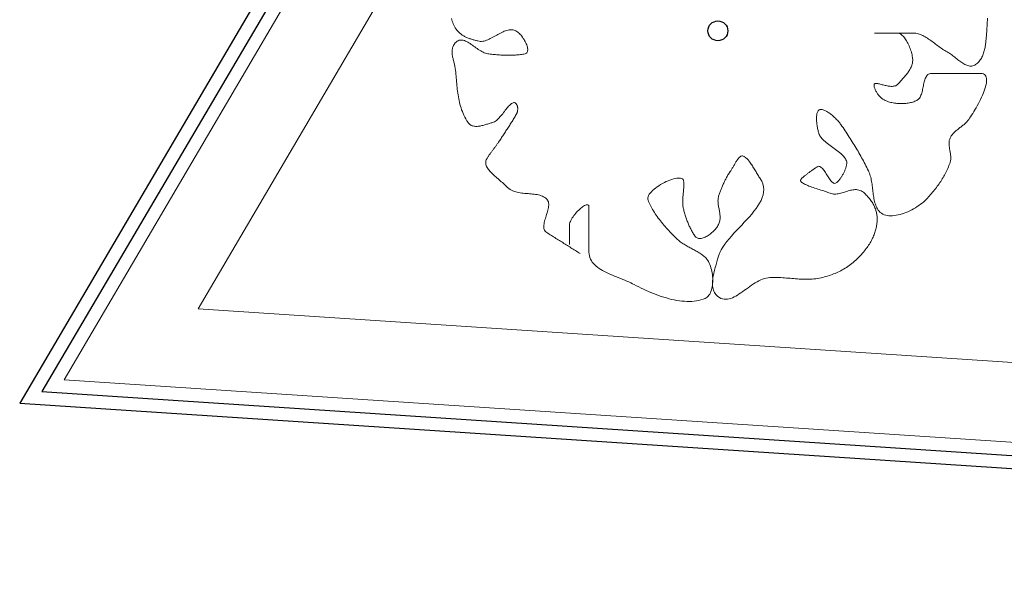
# Model space of a CAD drawing. Extents: x -1000932 to 2054797, y 285738 to 764020.
# Tile 798 of 1056: x 1183133 to 1190564, y 536632 to 540911. Entities that reach past the tile are written whole.
import ezdxf

# ---------------------------------------------------------------- set-up
doc = ezdxf.new("R2010")
doc.units = 0
doc.header["$MEASUREMENT"] = 0
doc.layers.add('31.', color=7, linetype='CONTINUOUS')
doc.layers.add('haag', color=7, linetype='CONTINUOUS', lineweight=0, true_color=0x00f000)
doc.layers.add('optie 5', color=7, linetype='CONTINUOUS', lineweight=30)

msp = doc.modelspace()

# ---------------------------------------------------------------- linework, layer by layer
at = {"layer": '31.', "color": 7, "linetype": 'Continuous', "lineweight": 13, "ltscale": 10}
for points in [[(1186723.787, 540646.967), (1186733.787, 540646.092), (1186743.85, 540645.279), (1186753.944, 540644.592), (1186764.037, 540643.936), (1186774.194, 540643.404), (1186784.319, 540642.967), (1186794.475, 540642.592), (1186804.569, 540642.342), (1186814.662, 540642.186), (1186824.725, 540642.154), (1186834.756, 540642.217), (1186844.694, 540642.436), (1186854.6, 540642.748), (1186864.412, 540643.186), (1186874.131, 540643.748), (1186883.756, 540644.467), (1186893.256, 540645.311), (1186902.631, 540646.279), (1186911.912, 540647.436), (1186921.006, 540648.717), (1186929.975, 540650.154), (1186938.787, 540651.748), (1186947.412, 540653.529), (1186952.85, 540655.279), (1186957.381, 540657.967), (1186961.006, 540661.467), (1186963.787, 540665.748), (1186965.756, 540670.748), (1186966.944, 540676.373), (1186967.381, 540682.592), (1186967.131, 540689.311), (1186966.194, 540696.498), (1186964.631, 540704.029), (1186962.475, 540711.904), (1186959.787, 540719.998), (1186956.569, 540728.279), (1186952.881, 540736.686), (1186948.756, 540745.154), (1186944.225, 540753.592), (1186939.319, 540761.936), (1186934.1, 540770.154), (1186928.569, 540778.123), (1186922.819, 540785.842), (1186916.85, 540793.217), (1186910.694, 540800.154), (1186904.381, 540806.623), (1186897.975, 540812.561), (1186891.537, 540817.873), (1186885.037, 540822.529), (1186878.569, 540826.404), (1186872.131, 540829.498), (1186865.787, 540831.717), (1186856.569, 540833.748), (1186847.319, 540834.748), (1186837.975, 540834.811), (1186828.6, 540833.967), (1186819.194, 540832.342), (1186809.725, 540829.998), (1186800.225, 540826.998), (1186790.725, 540823.404), (1186781.162, 540819.342), (1186771.6, 540814.842), (1186762.006, 540809.998), (1186752.381, 540804.904), (1186742.787, 540799.592), (1186733.162, 540794.154), (1186723.537, 540788.686), (1186713.912, 540783.248), (1186704.287, 540777.936), (1186694.694, 540772.779), (1186685.1, 540767.904), (1186675.537, 540763.373), (1186666.006, 540759.248), (1186656.475, 540755.592), (1186647.006, 540752.498), (1186637.537, 540750.061), (1186628.131, 540748.342), (1186618.787, 540747.404), (1186609.475, 540747.342), (1186600.194, 540748.217), (1186591.006, 540750.123), (1186585.037, 540751.686), (1186579.037, 540753.279), (1186573.037, 540754.842), (1186567.006, 540756.467), (1186560.975, 540758.123), (1186554.912, 540759.811), (1186548.881, 540761.561), (1186542.819, 540763.373), (1186536.819, 540765.279), (1186530.787, 540767.279), (1186524.819, 540769.404), (1186518.85, 540771.623), (1186512.944, 540773.967), (1186507.069, 540776.467), (1186501.225, 540779.123), (1186495.444, 540781.936), (1186489.725, 540784.936), (1186484.069, 540788.123), (1186478.475, 540791.498), (1186472.975, 540795.092), (1186467.537, 540798.904), (1186462.225, 540802.967), (1186456.975, 540807.279), (1186451.819, 540811.842), (1186446.787, 540816.654), (1186441.85, 540821.779), (1186437.037, 540827.186), (1186432.35, 540832.904), (1186427.787, 540838.936), (1186421.006, 540848.873), (1186414.975, 540858.873), (1186409.694, 540868.967), (1186405.131, 540879.092), (1186401.194, 540889.311), (1186397.944, 540899.561), (1186395.287, 540909.842), (1186393.194, 540920.186)], [(1190436.631, 540922.529), (1190436.381, 540906.904), (1190435.912, 540891.436), (1190435.225, 540876.217), (1190434.412, 540861.279), (1190433.475, 540846.779), (1190432.444, 540832.779), (1190431.35, 540819.342), (1190430.256, 540806.561), (1190429.194, 540794.529), (1190428.506, 540786.623), (1190427.787, 540778.561), (1190427.069, 540770.342), (1190426.287, 540762.029), (1190425.475, 540753.592), (1190424.569, 540745.061), (1190423.6, 540736.467), (1190422.506, 540727.842), (1190421.319, 540719.186), (1190419.975, 540710.529), (1190418.475, 540701.904), (1190416.819, 540693.279), (1190415.006, 540684.748), (1190412.944, 540676.279), (1190410.694, 540667.904), (1190408.225, 540659.623), (1190405.475, 540651.498), (1190402.506, 540643.529), (1190399.225, 540635.748), (1190395.662, 540628.154), (1190391.756, 540620.779), (1190387.569, 540613.623), (1190383.006, 540606.748), (1190378.1, 540600.123), (1190372.819, 540593.811), (1190367.131, 540587.811), (1190361.069, 540582.154), (1190354.537, 540576.842), (1190347.6, 540571.936), (1190340.444, 540567.748), (1190333.194, 540564.592), (1190325.944, 540562.373), (1190318.6, 540561.123), (1190311.256, 540560.686), (1190303.85, 540561.092), (1190296.412, 540562.248), (1190288.944, 540564.092), (1190281.475, 540566.561)], [(1186677.912, 540127.279), (1186671.287, 540125.186), (1186664.475, 540123.029), (1186657.537, 540120.873), (1186650.506, 540118.748), (1186643.412, 540116.654), (1186636.225, 540114.654), (1186629.006, 540112.779), (1186621.787, 540111.029), (1186614.537, 540109.467), (1186607.35, 540108.092), (1186600.194, 540106.998), (1186593.1, 540106.154), (1186586.1, 540105.592), (1186579.225, 540105.404), (1186572.475, 540105.561), (1186565.881, 540106.123), (1186559.444, 540107.123), (1186553.256, 540108.592), (1186547.256, 540110.561), (1186541.506, 540113.029), (1186536.037, 540116.092), (1186530.819, 540119.717), (1186525.944, 540123.998), (1186521.412, 540128.904), (1186517.194, 540134.529), (1186508.475, 540148.029), (1186500.381, 540161.623), (1186492.944, 540175.279), (1186486.1, 540188.967), (1186479.819, 540202.748), (1186474.069, 540216.561), (1186468.819, 540230.436), (1186464.069, 540244.373), (1186459.756, 540258.311), (1186455.85, 540272.342), (1186452.35, 540286.373), (1186449.194, 540300.467), (1186446.35, 540314.561), (1186443.819, 540328.717), (1186441.569, 540342.904), (1186439.537, 540357.092), (1186437.694, 540371.311), (1186436.037, 540385.561), (1186434.537, 540399.811), (1186433.131, 540414.061), (1186431.819, 540428.342), (1186430.537, 540442.623), (1186429.287, 540456.904), (1186428.037, 540471.186), (1186426.756, 540485.467), (1186425.412, 540499.748), (1186423.944, 540514.029), (1186422.35, 540528.279), (1186420.6, 540542.529), (1186419.631, 540549.092), (1186418.475, 540555.717), (1186417.131, 540562.404), (1186415.631, 540569.123), (1186414.037, 540575.873), (1186412.35, 540582.654), (1186410.6, 540589.467), (1186408.819, 540596.311), (1186407.069, 540603.186), (1186405.319, 540610.029), (1186403.662, 540616.904), (1186402.131, 540623.779), (1186400.694, 540630.654), (1186399.412, 540637.529), (1186398.35, 540644.342), (1186397.506, 540651.154), (1186396.881, 540657.967), (1186396.569, 540664.717), (1186396.569, 540671.404), (1186396.912, 540678.092), (1186397.631, 540684.717), (1186398.756, 540691.248), (1186400.319, 540697.748), (1186402.35, 540704.186), (1186404.881, 540710.561), (1186407.944, 540716.811), (1186411.569, 540723.029), (1186415.756, 540729.123), (1186420.6, 540735.123), (1186427.6, 540742.311), (1186434.787, 540747.998), (1186442.162, 540752.248), (1186449.694, 540755.154), (1186457.412, 540756.842), (1186465.256, 540757.342), (1186473.256, 540756.779), (1186481.381, 540755.217), (1186489.631, 540752.811), (1186498.006, 540749.561), (1186506.475, 540745.592), (1186515.037, 540741.029), (1186523.662, 540735.904), (1186532.381, 540730.342), (1186541.162, 540724.404), (1186550.006, 540718.217), (1186558.881, 540711.842), (1186567.787, 540705.373), (1186576.725, 540698.904), (1186585.694, 540692.529), (1186594.631, 540686.311), (1186603.6, 540680.342), (1186612.537, 540674.748), (1186621.475, 540669.592), (1186630.35, 540664.967), (1186639.194, 540660.967), (1186648.006, 540657.654), (1186656.725, 540655.154), (1186665.412, 540653.529), (1186674.881, 540652.279), (1186684.475, 540651.092), (1186694.194, 540649.967), (1186703.975, 540648.904), (1186713.85, 540647.904), (1186723.787, 540646.967)], [(1189821.444, 540758.717), (1189826.569, 540750.373), (1189831.569, 540741.654), (1189836.381, 540732.592), (1189841.006, 540723.248), (1189845.412, 540713.686), (1189849.537, 540703.967), (1189853.444, 540694.123), (1189857.037, 540684.217), (1189860.319, 540674.342), (1189863.287, 540664.498), (1189865.881, 540654.748), (1189868.131, 540645.154), (1189869.944, 540635.811), (1189871.381, 540626.717), (1189872.35, 540617.936), (1189872.85, 540609.561), (1189872.881, 540601.592), (1189872.412, 540594.123), (1189871.6, 540588.061), (1189870.444, 540582.029), (1189868.975, 540575.967), (1189867.194, 540569.936), (1189865.1, 540563.904), (1189862.725, 540557.873), (1189860.069, 540551.842), (1189857.162, 540545.842), (1189854.006, 540539.842), (1189850.6, 540533.842), (1189847.006, 540527.873), (1189843.194, 540521.904), (1189839.194, 540515.967), (1189835.006, 540510.029), (1189830.662, 540504.123), (1189826.194, 540498.217), (1189821.569, 540492.342), (1189816.819, 540486.467), (1189811.975, 540480.654), (1189807.037, 540474.842), (1189802.037, 540469.029), (1189796.944, 540463.279), (1189791.819, 540457.529), (1189786.662, 540451.842), (1189781.475, 540446.154), (1189776.287, 540440.498), (1189771.1, 540434.873), (1189765.944, 540429.279), (1189760.787, 540423.717), (1189756.069, 540419.279), (1189750.819, 540415.654), (1189745.131, 540412.748), (1189739.006, 540410.561), (1189732.506, 540408.967), (1189725.725, 540407.967), (1189718.631, 540407.529), (1189711.287, 540407.529), (1189703.787, 540407.967), (1189696.1, 540408.748), (1189688.35, 540409.873), (1189680.537, 540411.279), (1189672.694, 540412.873), (1189664.912, 540414.623), (1189657.194, 540416.467), (1189649.6, 540418.373), (1189642.194, 540420.279), (1189634.975, 540422.123), (1189628.006, 540423.873), (1189621.381, 540425.467), (1189615.069, 540426.842), (1189609.162, 540427.936), (1189603.694, 540428.717), (1189598.725, 540429.123), (1189594.256, 540429.123), (1189590.381, 540428.623), (1189587.1, 540427.592), (1189584.506, 540425.967), (1189582.6, 540423.717), (1189581.6, 540421.467), (1189580.975, 540418.842), (1189580.756, 540415.842), (1189580.85, 540412.529), (1189581.319, 540408.873), (1189582.131, 540404.967), (1189583.225, 540400.779), (1189584.631, 540396.404), (1189586.319, 540391.842), (1189588.287, 540387.092), (1189590.506, 540382.217), (1189592.975, 540377.248), (1189595.662, 540372.186), (1189598.537, 540367.092), (1189601.631, 540361.998), (1189604.912, 540356.904), (1189608.319, 540351.842), (1189611.912, 540346.842), (1189615.631, 540341.967), (1189619.475, 540337.186), (1189623.412, 540332.592), (1189627.444, 540328.186), (1189631.569, 540323.967), (1189635.756, 540320.029), (1189639.975, 540316.342), (1189644.225, 540312.967), (1189648.475, 540309.904), (1189652.756, 540307.217), (1189657.006, 540304.936), (1189664.787, 540301.279), (1189672.85, 540297.904), (1189681.162, 540294.779), (1189689.725, 540291.904), (1189698.475, 540289.279), (1189707.381, 540286.936), (1189716.475, 540284.873), (1189725.694, 540283.029), (1189735.037, 540281.467), (1189744.475, 540280.186), (1189753.975, 540279.123), (1189763.506, 540278.342), (1189773.037, 540277.842)], [(1190281.475, 540566.561), (1190273.944, 540569.654), (1190266.444, 540573.248), (1190258.881, 540577.373), (1190251.319, 540581.904), (1190243.756, 540586.779), (1190236.194, 540592.029), (1190228.631, 540597.498), (1190221.1, 540603.217), (1190213.537, 540609.061), (1190206.006, 540615.029), (1190198.475, 540621.061), (1190190.975, 540627.061), (1190183.506, 540632.998), (1190176.069, 540638.842), (1190168.662, 540644.529), (1190161.256, 540649.998), (1190153.944, 540655.154), (1190146.631, 540660.029), (1190139.381, 540664.498), (1190132.194, 540668.529), (1190123.412, 540673.342), (1190114.662, 540678.498), (1190105.912, 540683.967), (1190097.162, 540689.654), (1190088.412, 540695.592), (1190079.694, 540701.717), (1190070.975, 540707.967), (1190062.256, 540714.311), (1190053.537, 540720.748), (1190044.85, 540727.248), (1190036.162, 540733.717), (1190027.444, 540740.154), (1190018.756, 540746.529), (1190010.069, 540752.811), (1190001.381, 540758.936), (1189992.694, 540764.904), (1189984.006, 540770.623), (1189975.319, 540776.123), (1189966.662, 540781.311), (1189957.975, 540786.186), (1189949.256, 540790.686), (1189940.569, 540794.811), (1189931.881, 540798.498), (1189923.194, 540801.717), (1189914.475, 540804.436), (1189905.756, 540806.592), (1189897.069, 540808.217), (1189888.319, 540809.186), (1189879.6, 540809.529), (1189870.662, 540809.529), (1189861.319, 540809.529), (1189851.631, 540809.529), (1189841.6, 540809.529), (1189831.287, 540809.529), (1189820.725, 540809.529), (1189809.944, 540809.529), (1189798.975, 540809.529), (1189787.85, 540809.529), (1189776.631, 540809.529), (1189765.35, 540809.529), (1189754.006, 540809.529), (1189742.662, 540809.529), (1189731.381, 540809.529), (1189720.131, 540809.529), (1189709.006, 540809.529), (1189698.037, 540809.529), (1189687.225, 540809.529), (1189676.631, 540809.529), (1189666.319, 540809.529), (1189656.256, 540809.529), (1189646.506, 540809.529), (1189637.131, 540809.529), (1189628.162, 540809.529), (1189619.6, 540809.529), (1189611.506, 540809.529), (1189603.944, 540809.529), (1189596.881, 540809.529), (1189590.412, 540809.529), (1189587.475, 540809.529), (1189585.912, 540809.529), (1189585.662, 540809.529), (1189586.631, 540809.529), (1189588.694, 540809.529), (1189591.819, 540809.529), (1189595.912, 540809.529), (1189600.85, 540809.529), (1189606.6, 540809.529), (1189613.069, 540809.529), (1189620.162, 540809.529), (1189627.819, 540809.529), (1189635.912, 540809.529), (1189644.381, 540809.529), (1189653.162, 540809.529), (1189662.162, 540809.529), (1189671.287, 540809.529), (1189680.475, 540809.529), (1189689.6, 540809.529), (1189698.631, 540809.529), (1189707.444, 540809.529), (1189715.975, 540809.529), (1189724.131, 540809.529), (1189731.85, 540809.529), (1189739.037, 540809.529), (1189745.6, 540809.529), (1189751.475, 540809.529), (1189756.569, 540809.529), (1189760.787, 540809.529), (1189766.225, 540808.998), (1189771.725, 540807.529), (1189777.287, 540805.092), (1189782.881, 540801.779), (1189788.506, 540797.654), (1189794.131, 540792.779), (1189799.725, 540787.154), (1189805.256, 540780.904), (1189810.756, 540774.029), (1189816.162, 540766.623), (1189821.444, 540758.717)], [(1189773.037, 540277.842), (1189782.6, 540277.561), (1189792.131, 540277.561), (1189801.6, 540277.842), (1189811.006, 540278.342), (1189820.287, 540279.123), (1189829.475, 540280.186), (1189838.506, 540281.467), (1189847.381, 540283.029), (1189856.069, 540284.873), (1189864.537, 540286.936), (1189872.787, 540289.279), (1189880.756, 540291.904), (1189888.444, 540294.779), (1189895.85, 540297.904), (1189902.881, 540301.279), (1189909.6, 540304.936), (1189915.131, 540308.779), (1189920.131, 540313.498), (1189924.6, 540319.061), (1189928.6, 540325.342), (1189932.194, 540332.311), (1189935.412, 540339.842), (1189938.319, 540347.904), (1189940.944, 540356.404), (1189943.35, 540365.279), (1189945.537, 540374.467), (1189947.631, 540383.842), (1189949.6, 540393.373), (1189951.506, 540402.998), (1189953.444, 540412.592), (1189955.412, 540422.092), (1189957.475, 540431.467), (1189959.662, 540440.592), (1189962.037, 540449.436), (1189964.662, 540457.904), (1189967.537, 540465.904), (1189970.725, 540473.373), (1189974.287, 540480.248), (1189978.287, 540486.467), (1189982.725, 540491.904), (1189987.662, 540496.529), (1189993.162, 540500.279), (1189999.256, 540503.029), (1190005.975, 540504.748), (1190013.412, 540505.311), (1190019.037, 540505.311), (1190024.662, 540505.311), (1190030.287, 540505.311), (1190035.912, 540505.311), (1190041.537, 540505.311), (1190047.162, 540505.311), (1190052.787, 540505.311), (1190058.412, 540505.311), (1190064.037, 540505.311), (1190069.662, 540505.311), (1190075.319, 540505.311), (1190080.944, 540505.311), (1190086.569, 540505.311), (1190092.194, 540505.311), (1190097.819, 540505.311), (1190103.444, 540505.311), (1190109.069, 540505.311), (1190114.694, 540505.311), (1190120.319, 540505.311), (1190125.944, 540505.311), (1190131.569, 540505.311), (1190137.194, 540505.311), (1190142.85, 540505.311), (1190148.475, 540505.311), (1190154.1, 540505.311), (1190159.725, 540505.311), (1190165.35, 540505.311), (1190170.975, 540505.311), (1190176.6, 540505.311), (1190183.787, 540505.311), (1190190.944, 540505.311), (1190198.131, 540505.311), (1190205.319, 540505.311), (1190212.506, 540505.311), (1190219.662, 540505.311), (1190226.85, 540505.311), (1190234.037, 540505.311), (1190241.225, 540505.311), (1190248.381, 540505.311), (1190255.569, 540505.311), (1190262.756, 540505.311), (1190269.944, 540505.311), (1190277.1, 540505.311), (1190284.287, 540505.311), (1190291.475, 540505.311), (1190298.662, 540505.311), (1190305.819, 540505.311), (1190313.006, 540505.311), (1190320.194, 540505.311), (1190327.381, 540505.311), (1190334.537, 540505.311), (1190341.725, 540505.311), (1190348.912, 540505.311), (1190356.069, 540505.311), (1190363.256, 540505.311), (1190370.444, 540505.311), (1190377.631, 540505.311), (1190384.787, 540505.311), (1190396.287, 540504.436), (1190405.975, 540501.811), (1190413.912, 540497.561), (1190420.256, 540491.779), (1190425.037, 540484.592), (1190428.35, 540476.123), (1190430.287, 540466.404), (1190430.944, 540455.592), (1190430.381, 540443.779), (1190428.694, 540431.092), (1190425.944, 540417.592), (1190422.256, 540403.404), (1190417.725, 540388.623), (1190412.381, 540373.342), (1190406.319, 540357.717)], [(1190406.319, 540357.717), (1190399.662, 540341.779), (1190392.475, 540325.686), (1190384.819, 540309.529), (1190376.819, 540293.404), (1190368.537, 540277.404), (1190360.069, 540261.654), (1190351.475, 540246.248), (1190342.85, 540231.279), (1190334.319, 540216.873), (1190325.912, 540203.123), (1190317.725, 540190.123), (1190309.85, 540177.998), (1190302.381, 540166.811), (1190295.412, 540156.717), (1190291.537, 540151.529), (1190287.381, 540146.436), (1190282.944, 540141.467), (1190278.287, 540136.623), (1190273.412, 540131.873), (1190268.35, 540127.217), (1190263.1, 540122.592), (1190257.725, 540118.061), (1190252.225, 540113.592), (1190246.662, 540109.123), (1190241.006, 540104.686), (1190235.287, 540100.279), (1190229.569, 540095.873), (1190223.819, 540091.436), (1190218.131, 540086.998), (1190212.475, 540082.529), (1190206.881, 540077.998), (1190201.412, 540073.404), (1190196.037, 540068.748), (1190190.85, 540064.029), (1190185.787, 540059.186), (1190180.944, 540054.248), (1190176.287, 540049.186), (1190171.912, 540043.998), (1190167.787, 540038.686), (1190163.944, 540033.186), (1190160.412, 540027.561), (1190157.225, 540021.748), (1190154.412, 540015.717), (1190152.194, 540009.998), (1190150.412, 540004.123), (1190149.1, 539998.186), (1190148.131, 539992.123), (1190147.537, 539985.967), (1190147.256, 539979.717), (1190147.287, 539973.436), (1190147.569, 539967.029), (1190148.069, 539960.592), (1190148.756, 539954.123), (1190149.6, 539947.561), (1190150.569, 539940.998), (1190151.631, 539934.373), (1190152.756, 539927.748), (1190153.912, 539921.092), (1190155.069, 539914.404), (1190156.162, 539907.748), (1190157.194, 539901.092), (1190158.131, 539894.436), (1190158.912, 539887.811), (1190159.537, 539881.217), (1190159.944, 539874.654), (1190160.131, 539868.154), (1190160.037, 539861.654), (1190159.662, 539855.248), (1190158.912, 539848.904), (1190157.819, 539842.623), (1190156.319, 539836.436), (1190154.412, 539830.311), (1190150.506, 539819.654), (1190146.412, 539809.123), (1190142.162, 539798.686), (1190137.725, 539788.342), (1190133.131, 539778.123), (1190128.381, 539767.998), (1190123.444, 539757.936), (1190118.319, 539747.998), (1190113.069, 539738.154), (1190107.631, 539728.373), (1190102.069, 539718.686), (1190096.319, 539709.092), (1190090.412, 539699.561), (1190084.35, 539690.123), (1190078.162, 539680.748), (1190071.787, 539671.436), (1190065.287, 539662.186), (1190058.631, 539653.029), (1190051.819, 539643.904), (1190044.881, 539634.842), (1190037.787, 539625.842), (1190030.569, 539616.904), (1190023.194, 539607.998), (1190015.694, 539599.154), (1190008.069, 539590.342), (1190000.287, 539581.592), (1189992.381, 539572.873), (1189984.35, 539564.186), (1189976.194, 539555.529), (1189966.444, 539545.748), (1189955.912, 539536.061), (1189944.662, 539526.561), (1189932.756, 539517.248), (1189920.256, 539508.186), (1189907.287, 539499.404), (1189893.819, 539490.936), (1189879.975, 539482.873), (1189865.819, 539475.186), (1189851.381, 539467.967), (1189836.756, 539461.279), (1189821.975, 539455.092), (1189807.131, 539449.498), (1189792.319, 539444.529), (1189777.537, 539440.248), (1189762.85, 539436.654), (1189748.381, 539433.811)], [(1186663.412, 539868.404), (1186666.131, 539872.748), (1186668.912, 539877.092), (1186671.756, 539881.436), (1186674.694, 539885.779), (1186677.631, 539890.123), (1186680.662, 539894.467), (1186683.725, 539898.811), (1186686.819, 539903.154), (1186689.944, 539907.498), (1186693.1, 539911.842), (1186696.319, 539916.186), (1186699.506, 539920.529), (1186702.756, 539924.873), (1186705.975, 539929.217), (1186709.225, 539933.561), (1186712.475, 539937.904), (1186715.725, 539942.248), (1186718.975, 539946.592), (1186722.194, 539950.967), (1186725.412, 539955.311), (1186728.6, 539959.654), (1186731.756, 539963.998), (1186734.881, 539968.342), (1186737.975, 539972.686), (1186741.037, 539977.029), (1186744.037, 539981.373), (1186747.006, 539985.717), (1186751.725, 539992.717), (1186756.412, 539999.748), (1186761.131, 540006.779), (1186765.85, 540013.842), (1186770.537, 540020.936), (1186775.256, 540028.029), (1186779.944, 540035.154), (1186784.631, 540042.279), (1186789.319, 540049.436), (1186794.006, 540056.623), (1186798.662, 540063.811), (1186803.35, 540070.998), (1186808.006, 540078.217), (1186812.662, 540085.404), (1186817.287, 540092.654), (1186821.912, 540099.873), (1186826.537, 540107.123), (1186831.131, 540114.342), (1186835.725, 540121.592), (1186840.319, 540128.842), (1186844.881, 540136.092), (1186849.444, 540143.342), (1186853.975, 540150.592), (1186858.475, 540157.811), (1186862.975, 540165.061), (1186867.475, 540172.279), (1186871.944, 540179.498), (1186876.381, 540186.717), (1186880.787, 540193.936), (1186882.225, 540196.342), (1186883.537, 540198.904), (1186884.756, 540201.561), (1186885.881, 540204.311), (1186886.912, 540207.154), (1186887.85, 540210.061), (1186888.694, 540213.029), (1186889.412, 540216.061), (1186890.069, 540219.154), (1186890.6, 540222.279), (1186891.037, 540225.404), (1186891.381, 540228.592), (1186891.631, 540231.748), (1186891.756, 540234.904), (1186891.787, 540238.061), (1186891.725, 540241.217), (1186891.537, 540244.311), (1186891.256, 540247.373), (1186890.85, 540250.373), (1186890.35, 540253.342), (1186889.756, 540256.217), (1186889.006, 540258.998), (1186888.194, 540261.717), (1186887.225, 540264.311), (1186886.194, 540266.811), (1186885.006, 540269.186), (1186883.725, 540271.436), (1186882.319, 540273.561), (1186880.787, 540275.529), (1186876.319, 540279.998), (1186871.662, 540282.936), (1186866.819, 540284.467), (1186861.85, 540284.686), (1186856.694, 540283.686), (1186851.381, 540281.529), (1186845.944, 540278.342), (1186840.35, 540274.186), (1186834.631, 540269.186), (1186828.819, 540263.436), (1186822.85, 540257.029), (1186816.787, 540250.029), (1186810.6, 540242.561), (1186804.319, 540234.717), (1186797.944, 540226.561), (1186791.506, 540218.217), (1186784.975, 540209.779), (1186778.35, 540201.311), (1186771.662, 540192.936), (1186764.944, 540184.748), (1186758.131, 540176.842), (1186751.287, 540169.279), (1186744.412, 540162.186), (1186737.506, 540155.654), (1186730.537, 540149.748), (1186723.569, 540144.592), (1186716.6, 540140.279), (1186709.6, 540136.904), (1186702.6, 540134.529), (1186696.756, 540132.936), (1186690.694, 540131.186), (1186684.412, 540129.279), (1186677.912, 540127.279)], [(1189748.381, 539433.811), (1189734.162, 539431.779), (1189720.256, 539430.561), (1189706.725, 539430.248), (1189693.631, 539430.842), (1189681.069, 539432.404), (1189669.069, 539434.967), (1189657.694, 539438.592), (1189647.006, 539443.311), (1189637.1, 539449.154), (1189628.037, 539456.186), (1189619.85, 539464.404), (1189612.6, 539473.936), (1189607.35, 539482.436), (1189602.569, 539491.217), (1189598.287, 539500.311), (1189594.475, 539509.686), (1189591.037, 539519.279), (1189587.944, 539529.123), (1189585.225, 539539.154), (1189582.787, 539549.373), (1189580.631, 539559.748), (1189578.694, 539570.279), (1189576.944, 539580.936), (1189575.35, 539591.686), (1189573.881, 539602.529), (1189572.506, 539613.436), (1189571.162, 539624.404), (1189569.85, 539635.373), (1189568.537, 539646.342), (1189567.131, 539657.311), (1189565.662, 539668.217), (1189564.069, 539679.092), (1189562.287, 539689.873), (1189560.35, 539700.561), (1189558.162, 539711.123), (1189555.694, 539721.561), (1189552.944, 539731.842), (1189549.85, 539741.936), (1189546.381, 539751.811), (1189542.506, 539761.498), (1189538.194, 539770.936), (1189532.131, 539783.248), (1189525.975, 539795.529), (1189519.756, 539807.811), (1189513.444, 539820.061), (1189507.037, 539832.279), (1189500.569, 539844.498), (1189494.037, 539856.654), (1189487.412, 539868.842), (1189480.694, 539880.967), (1189473.912, 539893.092), (1189467.037, 539905.186), (1189460.1, 539917.248), (1189453.1, 539929.311), (1189446.006, 539941.342), (1189438.819, 539953.342), (1189431.569, 539965.342), (1189424.256, 539977.311), (1189416.85, 539989.279), (1189409.381, 540001.186), (1189401.85, 540013.123), (1189394.225, 540024.998), (1189386.506, 540036.873), (1189378.756, 540048.748), (1189370.912, 540060.592), (1189362.975, 540072.404), (1189355.006, 540084.217), (1189346.944, 540095.998), (1189338.819, 540107.779), (1189330.6, 540119.529), (1189326.412, 540125.279), (1189321.912, 540131.154), (1189317.131, 540137.092), (1189312.069, 540143.092), (1189306.725, 540149.092), (1189301.194, 540155.092), (1189295.444, 540161.061), (1189289.537, 540166.967), (1189283.444, 540172.811), (1189277.256, 540178.498), (1189270.944, 540184.061), (1189264.569, 540189.467), (1189258.131, 540194.686), (1189251.662, 540199.686), (1189245.194, 540204.436), (1189238.725, 540208.904), (1189232.319, 540213.092), (1189225.944, 540216.967), (1189219.694, 540220.467), (1189213.569, 540223.592), (1189207.537, 540226.342), (1189201.694, 540228.623), (1189196.037, 540230.467), (1189190.6, 540231.842), (1189185.381, 540232.686), (1189180.444, 540233.029), (1189175.787, 540232.779), (1189171.412, 540231.967), (1189167.412, 540230.529), (1189163.975, 540228.498), (1189160.912, 540225.779), (1189158.162, 540222.342), (1189155.787, 540218.311), (1189153.725, 540213.686), (1189151.975, 540208.529), (1189150.506, 540202.873), (1189149.319, 540196.779), (1189148.412, 540190.279), (1189147.756, 540183.436), (1189147.35, 540176.248), (1189147.194, 540168.811), (1189147.225, 540161.154), (1189147.475, 540153.311), (1189147.944, 540145.342), (1189148.569, 540137.311), (1189149.35, 540129.217), (1189150.319, 540121.092), (1189151.412, 540113.061)], [(1189151.412, 540113.061), (1189152.631, 540105.092), (1189153.975, 540097.279), (1189155.412, 540089.654), (1189156.944, 540082.248), (1189158.569, 540075.123), (1189160.256, 540068.311), (1189162.006, 540061.842), (1189163.787, 540055.811), (1189165.569, 540050.217), (1189167.412, 540045.123), (1189170.944, 540037.217), (1189175.569, 540029.373), (1189181.131, 540021.561), (1189187.6, 540013.779), (1189194.819, 540006.061), (1189202.787, 539998.373), (1189211.35, 539990.686), (1189220.412, 539983.061), (1189229.944, 539975.436), (1189239.787, 539967.842), (1189249.912, 539960.248), (1189260.194, 539952.686), (1189270.569, 539945.123), (1189280.944, 539937.561), (1189291.194, 539930.029), (1189301.287, 539922.467), (1189311.069, 539914.904), (1189320.506, 539907.342), (1189329.506, 539899.748), (1189337.944, 539892.154), (1189345.787, 539884.529), (1189352.881, 539876.904), (1189359.162, 539869.248), (1189364.569, 539861.561), (1189368.975, 539853.842), (1189372.319, 539846.061), (1189374.475, 539838.248), (1189375.412, 539830.404), (1189375.006, 539822.529), (1189374.35, 539818.311), (1189373.537, 539813.967), (1189372.569, 539809.467), (1189371.444, 539804.842), (1189370.162, 539800.092), (1189368.756, 539795.248), (1189367.194, 539790.311), (1189365.506, 539785.311), (1189363.662, 539780.217), (1189361.694, 539775.092), (1189359.569, 539769.904), (1189357.319, 539764.686), (1189354.944, 539759.436), (1189352.412, 539754.186), (1189349.787, 539748.967), (1189347.006, 539743.717), (1189344.131, 539738.498), (1189341.131, 539733.342), (1189338.006, 539728.217), (1189334.756, 539723.154), (1189331.381, 539718.154), (1189327.912, 539713.248), (1189324.319, 539708.404), (1189320.631, 539703.717), (1189316.819, 539699.092), (1189312.912, 539694.654), (1189308.912, 539690.311), (1189304.819, 539686.123), (1189300.6, 539682.123), (1189295.537, 539678.279), (1189290.444, 539676.029), (1189285.35, 539675.248), (1189280.256, 539675.873), (1189275.162, 539677.717), (1189270.1, 539680.717), (1189264.975, 539684.717), (1189259.881, 539689.654), (1189254.787, 539695.373), (1189249.694, 539701.779), (1189244.569, 539708.748), (1189239.475, 539716.186), (1189234.35, 539723.936), (1189229.256, 539731.904), (1189224.131, 539739.998), (1189219.006, 539748.092), (1189213.912, 539756.061), (1189208.787, 539763.779), (1189203.662, 539771.154), (1189198.537, 539778.061), (1189193.412, 539784.373), (1189188.287, 539789.998), (1189183.162, 539794.811), (1189178.037, 539798.717), (1189172.912, 539801.592), (1189167.787, 539803.279), (1189162.662, 539803.717), (1189157.537, 539802.779), (1189152.412, 539800.311), (1189148.35, 539797.748), (1189144.194, 539795.061), (1189139.944, 539792.279), (1189135.662, 539789.404), (1189131.287, 539786.467), (1189126.881, 539783.436), (1189122.412, 539780.373), (1189117.944, 539777.217), (1189113.444, 539774.029), (1189108.912, 539770.811), (1189104.381, 539767.561), (1189099.881, 539764.248), (1189095.381, 539760.936), (1189090.912, 539757.623), (1189086.475, 539754.311), (1189082.1, 539750.967), (1189077.756, 539747.654), (1189073.475, 539744.373), (1189069.287, 539741.092), (1189065.194, 539737.873), (1189061.162, 539734.686)], [(1187362.006, 539145.717), (1187353.35, 539151.186), (1187344.725, 539156.623), (1187336.069, 539162.092), (1187327.444, 539167.529), (1187318.787, 539172.967), (1187310.131, 539178.404), (1187301.475, 539183.873), (1187292.85, 539189.311), (1187284.194, 539194.748), (1187275.537, 539200.186), (1187266.881, 539205.623), (1187258.225, 539211.061), (1187249.569, 539216.498), (1187240.944, 539221.936), (1187232.287, 539227.342), (1187223.631, 539232.779), (1187214.975, 539238.217), (1187206.319, 539243.654), (1187197.662, 539249.092), (1187189.006, 539254.529), (1187180.381, 539259.967), (1187171.725, 539265.404), (1187163.069, 539270.842), (1187154.412, 539276.279), (1187145.787, 539281.748), (1187137.131, 539287.186), (1187128.475, 539292.623), (1187119.85, 539298.061), (1187111.194, 539303.529), (1187104.537, 539308.529), (1187099.194, 539314.248), (1187095.069, 539320.623), (1187092.1, 539327.623), (1187090.131, 539335.154), (1187089.131, 539343.217), (1187088.975, 539351.717), (1187089.569, 539360.654), (1187090.819, 539369.967), (1187092.662, 539379.561), (1187094.975, 539389.436), (1187097.662, 539399.498), (1187100.631, 539409.748), (1187103.787, 539420.123), (1187107.069, 539430.529), (1187110.35, 539440.967), (1187113.537, 539451.373), (1187116.537, 539461.717), (1187119.287, 539471.904), (1187121.662, 539481.904), (1187123.6, 539491.686), (1187124.944, 539501.154), (1187125.694, 539510.311), (1187125.662, 539519.092), (1187124.819, 539527.436), (1187123.037, 539535.311), (1187120.225, 539542.654), (1187116.319, 539549.404), (1187111.194, 539555.529), (1187103.631, 539562.404), (1187095.506, 539568.436), (1187086.881, 539573.654), (1187077.819, 539578.123), (1187068.319, 539581.936), (1187058.444, 539585.154), (1187048.194, 539587.842), (1187037.631, 539590.061), (1187026.787, 539591.904), (1187015.694, 539593.404), (1187004.381, 539594.654), (1186992.912, 539595.748), (1186981.319, 539596.686), (1186969.6, 539597.592), (1186957.819, 539598.529), (1186946.006, 539599.529), (1186934.225, 539600.717), (1186922.475, 539602.092), (1186910.787, 539603.811), (1186899.256, 539605.842), (1186887.85, 539608.342), (1186876.631, 539611.342), (1186865.631, 539614.904), (1186854.881, 539619.123), (1186844.444, 539624.029), (1186834.35, 539629.717), (1186824.631, 539636.248), (1186815.287, 539643.686), (1186806.412, 539652.123), (1186799.319, 539659.248), (1186791.881, 539666.404), (1186784.162, 539673.529), (1186776.194, 539680.686), (1186768.069, 539687.811), (1186759.819, 539694.967), (1186751.475, 539702.092), (1186743.131, 539709.248), (1186734.819, 539716.404), (1186726.6, 539723.561), (1186718.506, 539730.686), (1186710.631, 539737.842), (1186702.975, 539744.998), (1186695.631, 539752.154), (1186688.662, 539759.311), (1186682.1, 539766.467), (1186675.975, 539773.623), (1186670.381, 539780.779), (1186665.35, 539787.967), (1186660.944, 539795.123), (1186657.225, 539802.279), (1186654.225, 539809.467), (1186652.037, 539816.654), (1186650.662, 539823.811), (1186650.162, 539830.998), (1186650.631, 539838.154), (1186652.069, 539845.342), (1186654.6, 539852.529), (1186658.194, 539859.717), (1186660.756, 539864.061), (1186663.412, 539868.404)], [(1188392.006, 539072.592), (1188394.85, 539082.623), (1188397.569, 539092.404), (1188400.1, 539101.842), (1188402.412, 539110.936), (1188408.725, 539131.811), (1188417.381, 539152.686), (1188428.1, 539173.529), (1188440.694, 539194.373), (1188454.944, 539215.217), (1188470.6, 539236.029), (1188487.506, 539256.811), (1188505.381, 539277.623), (1188524.037, 539298.404), (1188543.256, 539319.154), (1188562.787, 539339.904), (1188582.444, 539360.654), (1188602.006, 539381.373), (1188621.225, 539402.092), (1188639.912, 539422.779), (1188657.85, 539443.498), (1188674.787, 539464.154), (1188690.537, 539484.842), (1188704.85, 539505.498), (1188717.537, 539526.154), (1188728.35, 539546.779), (1188737.069, 539567.404), (1188743.506, 539588.029), (1188747.444, 539608.623), (1188748.631, 539629.217), (1188746.85, 539649.811), (1188741.912, 539670.404), (1188733.569, 539690.967), (1188721.6, 539711.529), (1188717.194, 539718.186), (1188712.756, 539725.061), (1188708.319, 539732.154), (1188703.819, 539739.404), (1188699.35, 539746.811), (1188694.85, 539754.279), (1188690.319, 539761.842), (1188685.787, 539769.436), (1188681.225, 539777.061), (1188676.662, 539784.623), (1188672.069, 539792.154), (1188667.475, 539799.592), (1188662.881, 539806.904), (1188658.256, 539814.061), (1188653.631, 539821.061), (1188649.006, 539827.811), (1188644.381, 539834.342), (1188639.725, 539840.592), (1188635.069, 539846.529), (1188630.412, 539852.123), (1188625.756, 539857.342), (1188621.1, 539862.154), (1188616.412, 539866.561), (1188611.756, 539870.467), (1188607.069, 539873.873), (1188602.412, 539876.779), (1188597.725, 539879.092), (1188593.069, 539880.811), (1188588.412, 539881.936), (1188585.319, 539882.154), (1188582.256, 539881.873), (1188579.162, 539881.061), (1188576.069, 539879.779), (1188573.006, 539878.061), (1188569.912, 539875.904), (1188566.819, 539873.342), (1188563.725, 539870.436), (1188560.631, 539867.154), (1188557.569, 539863.561), (1188554.475, 539859.686), (1188551.381, 539855.561), (1188548.287, 539851.186), (1188545.194, 539846.592), (1188542.1, 539841.811), (1188539.006, 539836.904), (1188535.912, 539831.842), (1188532.819, 539826.686), (1188529.756, 539821.467), (1188526.662, 539816.186), (1188523.569, 539810.873), (1188520.506, 539805.561), (1188517.412, 539800.311), (1188514.35, 539795.092), (1188511.256, 539789.998), (1188508.194, 539784.998), (1188505.131, 539780.123), (1188502.069, 539775.436), (1188499.006, 539770.936), (1188494.662, 539764.592), (1188490.475, 539758.248), (1188486.412, 539751.904), (1188482.475, 539745.561), (1188478.662, 539739.217), (1188475.006, 539732.904), (1188471.412, 539726.561), (1188467.944, 539720.217), (1188464.6, 539713.873), (1188461.35, 539707.498), (1188458.162, 539701.154), (1188455.069, 539694.811), (1188452.069, 539688.436), (1188449.131, 539682.061), (1188446.287, 539675.717), (1188443.475, 539669.311), (1188440.725, 539662.936), (1188438.037, 539656.529), (1188435.381, 539650.123), (1188432.787, 539643.717), (1188430.225, 539637.311), (1188427.662, 539630.873), (1188425.162, 539624.436), (1188422.631, 539617.967), (1188420.162, 539611.498), (1188417.662, 539605.029), (1188415.194, 539598.529)], [(1188142.6, 539696.529), (1188139.756, 539703.092), (1188135.225, 539708.217), (1188129.1, 539711.936), (1188121.569, 539714.342), (1188112.756, 539715.529), (1188102.787, 539715.529), (1188091.819, 539714.404), (1188079.975, 539712.279), (1188067.381, 539709.154), (1188054.225, 539705.123), (1188040.6, 539700.279), (1188026.662, 539694.654), (1188012.537, 539688.311), (1187998.381, 539681.373), (1187984.35, 539673.873), (1187970.506, 539665.873), (1187957.069, 539657.436), (1187944.162, 539648.654), (1187931.881, 539639.592), (1187920.412, 539630.311), (1187909.85, 539620.904), (1187900.381, 539611.373), (1187892.1, 539601.873), (1187885.162, 539592.404), (1187879.725, 539583.061), (1187875.912, 539573.904), (1187873.881, 539565.029), (1187873.725, 539556.467), (1187875.6, 539548.311), (1187879.412, 539538.592), (1187883.6, 539528.717), (1187888.225, 539518.686), (1187893.225, 539508.498), (1187898.569, 539498.217), (1187904.287, 539487.811), (1187910.319, 539477.311), (1187916.694, 539466.748), (1187923.381, 539456.123), (1187930.35, 539445.436), (1187937.6, 539434.717), (1187945.1, 539423.967), (1187952.881, 539413.217), (1187960.85, 539402.467), (1187969.069, 539391.748), (1187977.475, 539381.029), (1187986.069, 539370.404), (1187994.819, 539359.811), (1188003.756, 539349.279), (1188012.819, 539338.873), (1188022.006, 539328.529), (1188031.287, 539318.342), (1188040.694, 539308.248), (1188050.162, 539298.311), (1188059.694, 539288.561), (1188069.287, 539278.967), (1188078.912, 539269.529), (1188088.537, 539260.311), (1188098.194, 539251.311), (1188104.694, 539245.529), (1188111.412, 539239.936), (1188118.256, 539234.561), (1188125.287, 539229.373), (1188132.444, 539224.373), (1188139.725, 539219.498), (1188147.1, 539214.779), (1188154.6, 539210.186), (1188162.162, 539205.717), (1188169.787, 539201.342), (1188177.444, 539197.061), (1188185.131, 539192.842), (1188192.85, 539188.654), (1188200.569, 539184.561), (1188208.256, 539180.467), (1188215.944, 539176.373), (1188223.569, 539172.311), (1188231.131, 539168.217), (1188238.6, 539164.092), (1188246.006, 539159.936), (1188253.287, 539155.717), (1188260.444, 539151.404), (1188267.444, 539147.029), (1188274.319, 539142.561), (1188281.006, 539137.967), (1188287.537, 539133.217), (1188293.85, 539128.342), (1188299.944, 539123.342), (1188305.787, 539118.123), (1188312.85, 539110.936), (1188319.506, 539102.779), (1188325.725, 539093.748), (1188331.537, 539083.936), (1188336.881, 539073.373), (1188341.819, 539062.186), (1188346.256, 539050.436), (1188350.256, 539038.186), (1188353.756, 539025.529), (1188356.756, 539012.529), (1188359.287, 538999.279), (1188361.256, 538985.873), (1188362.725, 538972.342), (1188363.662, 538958.811), (1188364.037, 538945.342), (1188363.881, 538931.998), (1188363.131, 538918.873), (1188361.787, 538906.061), (1188359.881, 538893.592), (1188357.35, 538881.592), (1188354.225, 538870.123), (1188350.475, 538859.248), (1188346.1, 538849.061), (1188341.037, 538839.654), (1188335.35, 538831.061), (1188329.006, 538823.404), (1188321.944, 538816.748), (1188314.225, 538811.154), (1188305.787, 538806.717), (1188290.194, 538800.561), (1188274.069, 538795.373)], [(1189061.162, 539734.686), (1189057.256, 539731.529), (1189053.475, 539728.436), (1189049.787, 539725.436), (1189046.256, 539722.467), (1189042.85, 539719.592), (1189039.6, 539716.811), (1189036.506, 539714.123), (1189033.6, 539711.529), (1189029.787, 539707.373), (1189027.475, 539703.248), (1189026.662, 539699.123), (1189027.194, 539695.029), (1189029.006, 539690.904), (1189032.037, 539686.842), (1189036.194, 539682.779), (1189041.381, 539678.748), (1189047.569, 539674.717), (1189054.631, 539670.717), (1189062.475, 539666.717), (1189071.069, 539662.779), (1189080.287, 539658.842), (1189090.069, 539654.936), (1189100.319, 539651.061), (1189110.975, 539647.217), (1189121.944, 539643.404), (1189133.162, 539639.623), (1189144.537, 539635.873), (1189155.975, 539632.154), (1189167.412, 539628.467), (1189178.787, 539624.842), (1189189.944, 539621.217), (1189200.881, 539617.654), (1189211.506, 539614.154), (1189221.694, 539610.686), (1189231.381, 539607.248), (1189240.537, 539603.873), (1189249.006, 539600.529), (1189257.756, 539597.467), (1189266.569, 539595.373), (1189275.444, 539594.154), (1189284.381, 539593.717), (1189293.35, 539593.967), (1189302.381, 539594.842), (1189311.475, 539596.279), (1189320.569, 539598.154), (1189329.694, 539600.436), (1189338.85, 539602.998), (1189348.037, 539605.811), (1189357.225, 539608.717), (1189366.381, 539611.717), (1189375.569, 539614.654), (1189384.756, 539617.498), (1189393.912, 539620.154), (1189403.037, 539622.529), (1189412.131, 539624.592), (1189421.225, 539626.186), (1189430.256, 539627.279), (1189439.225, 539627.748), (1189448.162, 539627.592), (1189457.069, 539626.654), (1189465.881, 539624.842), (1189474.631, 539622.154), (1189483.287, 539618.467), (1189491.881, 539613.654), (1189500.381, 539607.717), (1189508.787, 539600.529), (1189515.819, 539593.811), (1189522.537, 539587.061), (1189528.975, 539580.279), (1189535.131, 539573.498), (1189541.037, 539566.717), (1189546.631, 539559.873), (1189551.975, 539553.061), (1189557.069, 539546.186), (1189561.85, 539539.311), (1189566.381, 539532.436), (1189570.662, 539525.529), (1189574.662, 539518.623), (1189578.412, 539511.717), (1189581.912, 539504.779), (1189585.131, 539497.842), (1189588.131, 539490.873), (1189590.85, 539483.936), (1189593.35, 539476.967), (1189595.569, 539469.998), (1189597.569, 539462.998), (1189599.319, 539456.029), (1189600.819, 539449.029), (1189602.1, 539442.061), (1189603.131, 539435.061), (1189603.912, 539428.061), (1189604.475, 539421.092), (1189604.819, 539414.092), (1189604.912, 539407.092), (1189604.787, 539400.123), (1189604.412, 539391.436), (1189603.756, 539382.748), (1189602.881, 539374.061), (1189601.787, 539365.342), (1189600.444, 539356.654), (1189598.881, 539347.904), (1189597.037, 539339.186), (1189594.975, 539330.436), (1189592.694, 539321.717), (1189590.131, 539312.967), (1189587.35, 539304.217), (1189584.319, 539295.467), (1189581.037, 539286.717), (1189577.506, 539277.967), (1189573.725, 539269.248), (1189569.694, 539260.498), (1189565.412, 539251.748), (1189560.85, 539243.029), (1189556.069, 539234.279), (1189551.006, 539225.561), (1189545.694, 539216.842), (1189540.131, 539208.154), (1189534.319, 539199.436)], [(1188415.194, 539598.529), (1188412.694, 539592.029), (1188410.194, 539585.529), (1188407.85, 539578.654), (1188406.037, 539571.654), (1188404.725, 539564.592), (1188403.85, 539557.436), (1188403.412, 539550.217), (1188403.319, 539542.936), (1188403.569, 539535.592), (1188404.1, 539528.154), (1188404.881, 539520.717), (1188405.881, 539513.217), (1188407.037, 539505.654), (1188408.35, 539498.092), (1188409.725, 539490.467), (1188411.131, 539482.842), (1188412.569, 539475.217), (1188413.944, 539467.561), (1188415.256, 539459.904), (1188416.444, 539452.279), (1188417.506, 539444.623), (1188418.319, 539436.998), (1188418.944, 539429.404), (1188419.256, 539421.842), (1188419.256, 539414.311), (1188418.881, 539406.811), (1188418.1, 539399.342), (1188416.912, 539391.967), (1188415.194, 539384.623), (1188412.975, 539377.342), (1188410.194, 539370.123), (1188407.006, 539363.342), (1188403.256, 539356.467), (1188398.944, 539349.592), (1188394.162, 539342.686), (1188388.944, 539335.842), (1188383.287, 539329.029), (1188377.287, 539322.342), (1188370.944, 539315.811), (1188364.319, 539309.436), (1188357.412, 539303.279), (1188350.319, 539297.404), (1188343.069, 539291.779), (1188335.662, 539286.467), (1188328.194, 539281.529), (1188320.631, 539276.967), (1188313.1, 539272.842), (1188305.569, 539269.154), (1188298.1, 539265.998), (1188290.756, 539263.342), (1188283.569, 539261.279), (1188276.569, 539259.811), (1188269.787, 539258.998), (1188263.256, 539258.842), (1188257.037, 539259.404), (1188251.194, 539260.717), (1188245.694, 539262.811), (1188240.662, 539265.717), (1188236.069, 539269.467), (1188232.006, 539274.123), (1188227.787, 539279.904), (1188223.662, 539285.873), (1188219.631, 539291.998), (1188215.662, 539298.279), (1188211.787, 539304.717), (1188208.006, 539311.279), (1188204.287, 539317.967), (1188200.662, 539324.779), (1188197.131, 539331.717), (1188193.662, 539338.748), (1188190.287, 539345.904), (1188186.975, 539353.123), (1188183.756, 539360.436), (1188180.6, 539367.811), (1188177.537, 539375.248), (1188174.569, 539382.748), (1188171.662, 539390.311), (1188168.819, 539397.904), (1188166.069, 539405.529), (1188163.381, 539413.186), (1188160.787, 539420.842), (1188158.256, 539428.498), (1188155.787, 539436.186), (1188153.412, 539443.842), (1188151.1, 539451.467), (1188148.881, 539459.092), (1188146.694, 539466.686), (1188144.631, 539474.217), (1188142.6, 539481.717), (1188140.881, 539488.904), (1188139.506, 539496.279), (1188138.444, 539503.811), (1188137.662, 539511.498), (1188137.131, 539519.311), (1188136.85, 539527.217), (1188136.756, 539535.217), (1188136.881, 539543.279), (1188137.162, 539551.404), (1188137.6, 539559.561), (1188138.162, 539567.748), (1188138.819, 539575.904), (1188139.537, 539584.061), (1188140.319, 539592.154), (1188141.131, 539600.217), (1188141.975, 539608.186), (1188142.756, 539616.061), (1188143.537, 539623.842), (1188144.225, 539631.467), (1188144.85, 539638.936), (1188145.35, 539646.279), (1188145.694, 539653.404), (1188145.912, 539660.311), (1188145.944, 539667.029), (1188145.787, 539673.467), (1188145.381, 539679.686), (1188144.725, 539685.592), (1188143.819, 539691.217), (1188142.6, 539696.529)], [(1187422.131, 539513.123), (1187418.1, 539514.154), (1187413.381, 539514.092), (1187408.069, 539512.904), (1187402.194, 539510.748), (1187395.85, 539507.654), (1187389.1, 539503.686), (1187382.006, 539498.904), (1187374.662, 539493.404), (1187367.162, 539487.279), (1187359.537, 539480.529), (1187351.881, 539473.279), (1187344.256, 539465.561), (1187336.725, 539457.467), (1187329.381, 539449.061), (1187322.319, 539440.404), (1187315.569, 539431.592), (1187309.225, 539422.654), (1187303.35, 539413.686), (1187298.006, 539404.779), (1187293.287, 539395.936), (1187289.287, 539387.279), (1187286.037, 539378.842), (1187283.631, 539370.748), (1187282.131, 539362.998), (1187281.6, 539355.717), (1187281.6, 539350.873), (1187281.6, 539345.998), (1187281.6, 539341.123), (1187281.6, 539336.279), (1187281.6, 539331.404), (1187281.6, 539326.561), (1187281.6, 539321.686), (1187281.6, 539316.842), (1187281.6, 539311.967), (1187281.6, 539307.092), (1187281.6, 539302.248), (1187281.6, 539297.373), (1187281.6, 539292.529), (1187281.6, 539287.654), (1187281.6, 539282.779), (1187281.6, 539277.936), (1187281.6, 539273.061), (1187281.6, 539268.217), (1187281.6, 539263.342), (1187281.6, 539258.467), (1187281.6, 539253.623), (1187281.6, 539248.748), (1187281.6, 539243.904), (1187281.6, 539239.029), (1187281.6, 539234.186), (1187281.6, 539229.311), (1187281.6, 539224.436), (1187281.6, 539219.592), (1187281.6, 539214.717)], [(1188274.069, 538795.373), (1188257.475, 538791.186), (1188240.444, 538787.936), (1188223.006, 538785.592), (1188205.194, 538784.092), (1188187.069, 538783.467), (1188168.6, 538783.592), (1188149.881, 538784.529), (1188130.944, 538786.186), (1188111.787, 538788.529), (1188092.475, 538791.529), (1188073.006, 538795.154), (1188053.475, 538799.404), (1188033.85, 538804.186), (1188014.225, 538809.498), (1187994.569, 538815.279), (1187974.975, 538821.529), (1187955.444, 538828.217), (1187936.037, 538835.279), (1187916.756, 538842.686), (1187897.662, 538850.436), (1187878.787, 538858.436), (1187860.131, 538866.686), (1187841.787, 538875.186), (1187823.725, 538883.842), (1187806.037, 538892.623), (1187788.694, 538901.529), (1187771.787, 538910.529), (1187758.569, 538917.404), (1187744.787, 538924.061), (1187730.475, 538930.592), (1187715.725, 538937.029), (1187700.631, 538943.342), (1187685.256, 538949.654), (1187669.662, 538955.904), (1187653.975, 538962.186), (1187638.194, 538968.498), (1187622.475, 538974.904), (1187606.85, 538981.436), (1187591.381, 538988.092), (1187576.194, 538994.936), (1187561.319, 539001.998), (1187546.85, 539009.279), (1187532.881, 539016.873), (1187519.475, 539024.748), (1187506.694, 539032.967), (1187494.6, 539041.561), (1187483.319, 539050.561), (1187472.912, 539059.998), (1187463.412, 539069.936), (1187454.975, 539080.342), (1187447.6, 539091.311), (1187441.381, 539102.842), (1187436.444, 539114.967), (1187432.787, 539127.748), (1187430.569, 539141.186), (1187429.787, 539155.311), (1187429.787, 539160.967), (1187429.787, 539166.592), (1187429.787, 539172.217), (1187429.787, 539177.842), (1187429.787, 539183.467), (1187429.787, 539189.092), (1187429.787, 539194.717), (1187429.787, 539200.342), (1187429.787, 539205.967), (1187429.787, 539211.592), (1187429.787, 539217.217), (1187429.787, 539222.842), (1187429.787, 539228.467), (1187429.787, 539234.123), (1187429.787, 539239.748), (1187429.787, 539245.373), (1187429.787, 539250.998), (1187429.787, 539256.623), (1187429.787, 539262.248), (1187429.787, 539267.873), (1187429.787, 539273.498), (1187429.787, 539279.123), (1187429.787, 539284.748), (1187429.787, 539290.373), (1187429.787, 539296.029), (1187429.787, 539301.654), (1187429.787, 539307.279), (1187429.787, 539312.904), (1187429.787, 539318.529), (1187429.787, 539324.654), (1187429.787, 539330.779), (1187429.787, 539336.904), (1187429.787, 539343.029), (1187429.787, 539349.154), (1187429.787, 539355.279), (1187429.787, 539361.404), (1187429.787, 539367.529), (1187429.787, 539373.654), (1187429.787, 539379.779), (1187429.787, 539385.904), (1187429.787, 539392.029), (1187429.787, 539398.123), (1187429.787, 539404.248), (1187429.787, 539410.373), (1187429.787, 539416.498), (1187429.787, 539422.623), (1187429.787, 539428.748), (1187429.787, 539434.873), (1187429.787, 539440.998), (1187429.787, 539447.123), (1187429.787, 539453.248), (1187429.787, 539459.373), (1187429.787, 539465.498), (1187429.787, 539471.623), (1187429.787, 539477.748), (1187429.787, 539483.873), (1187429.787, 539489.998), (1187429.787, 539496.123), (1187429.287, 539502.436), (1187427.787, 539507.311), (1187425.381, 539510.873), (1187422.131, 539513.123)], [(1189534.319, 539199.436), (1189528.225, 539190.748), (1189521.881, 539182.092), (1189515.256, 539173.436), (1189508.381, 539164.779), (1189501.225, 539156.154), (1189493.787, 539147.529), (1189483.85, 539136.404), (1189473.912, 539125.748), (1189463.944, 539115.498), (1189453.944, 539105.654), (1189443.944, 539096.217), (1189433.881, 539087.154), (1189423.787, 539078.498), (1189413.662, 539070.217), (1189403.475, 539062.248), (1189393.225, 539054.654), (1189382.944, 539047.404), (1189372.6, 539040.467), (1189362.162, 539033.842), (1189351.662, 539027.529), (1189341.1, 539021.529), (1189330.412, 539015.779), (1189319.662, 539010.342), (1189308.819, 539005.123), (1189297.881, 539000.186), (1189286.819, 538995.467), (1189275.662, 538990.998), (1189264.381, 538986.717), (1189252.975, 538982.654), (1189241.475, 538978.811), (1189229.819, 538975.154), (1189218.037, 538971.654), (1189206.1, 538968.342), (1189194.037, 538965.154), (1189181.787, 538962.123), (1189168.194, 538959.123), (1189154.537, 538956.623), (1189140.881, 538954.592), (1189127.162, 538953.029), (1189113.412, 538951.873), (1189099.662, 538951.092), (1189085.85, 538950.654), (1189072.037, 538950.529), (1189058.194, 538950.686), (1189044.35, 538951.092), (1189030.475, 538951.686), (1189016.6, 538952.498), (1189002.694, 538953.436), (1188988.787, 538954.498), (1188974.881, 538955.654), (1188960.975, 538956.842), (1188947.069, 538958.061), (1188933.162, 538959.279), (1188919.256, 538960.436), (1188905.35, 538961.498), (1188891.475, 538962.467), (1188877.6, 538963.279), (1188863.725, 538963.904), (1188849.881, 538964.342), (1188836.069, 538964.498), (1188822.256, 538964.404), (1188808.475, 538963.998), (1188794.725, 538963.248), (1188781.006, 538962.123), (1188767.194, 538960.092), (1188753.381, 538956.717), (1188739.569, 538952.123), (1188725.787, 538946.467), (1188712.006, 538939.842), (1188698.287, 538932.404), (1188684.569, 538924.248), (1188670.912, 538915.529), (1188657.256, 538906.342), (1188643.694, 538896.842), (1188630.162, 538887.123), (1188616.694, 538877.342), (1188603.319, 538867.623), (1188589.975, 538858.061), (1188576.725, 538848.811), (1188563.569, 538839.967), (1188550.475, 538831.686), (1188537.506, 538824.092), (1188524.6, 538817.279), (1188511.819, 538811.436), (1188499.162, 538806.592), (1188486.6, 538802.967), (1188474.162, 538800.654), (1188461.85, 538799.748), (1188449.662, 538800.404), (1188437.631, 538802.748), (1188425.725, 538806.904), (1188414.006, 538812.967), (1188402.412, 538821.123), (1188394.631, 538827.998), (1188387.819, 538835.373), (1188381.881, 538843.248), (1188376.819, 538851.561), (1188372.569, 538860.279), (1188369.1, 538869.373), (1188366.35, 538878.842), (1188364.287, 538888.623), (1188362.85, 538898.686), (1188362.037, 538908.998), (1188361.787, 538919.529), (1188362.006, 538930.279), (1188362.725, 538941.154), (1188363.881, 538952.154), (1188365.381, 538963.279), (1188367.256, 538974.467), (1188369.412, 538985.654), (1188371.819, 538996.873), (1188374.412, 539008.029), (1188377.194, 539019.154), (1188380.1, 539030.154), (1188383.069, 539041.029), (1188386.069, 539051.748), (1188389.069, 539062.279), (1188392.006, 539072.592)]]:
    msp.add_lwpolyline(points, dxfattribs=at)
at = {"layer": '31.', "color": 7, "linetype": 'Continuous'}
msp.add_circle((1188402.412, 540826.936), 75, dxfattribs=at)
at = {"layer": 'haag', "color": 1, "flags": 128}
msp.add_lwpolyline([(1190017.68, 548163.668), (1191417.939, 548071.388), (1191457.395, 548670.089), (1189687.652, 548786.719), (1183469.851, 538192.729), (1204217.582, 536825.41), (1204257.038, 537424.112), (1184479.424, 538727.498), (1190017.68, 548163.668)], close=True, dxfattribs=at)
at = {"layer": 'optie 5'}
for p, q in [((1189577.642, 548994.403), (1183133.326, 538014.473)), ((1189632.647, 548890.561), (1183301.589, 538103.601)), ((1183301.589, 538103.601), (1204211.006, 536725.627)), ((1183133.326, 538014.473), (1204104.647, 536632.419))]:
    msp.add_line(p, q, dxfattribs=at)

doc.saveas('drawing.dxf')
